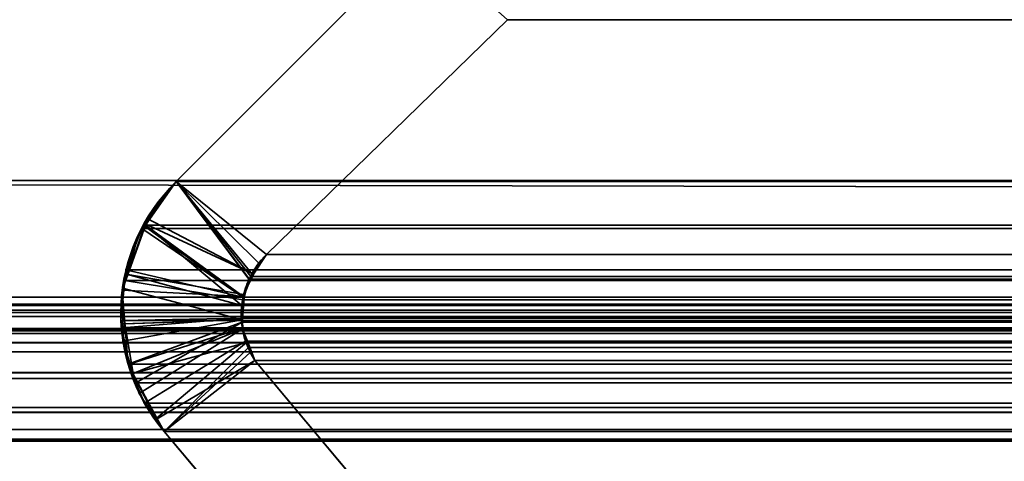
# Model space of a CAD drawing. Header units: millimetres. Extents: x -503 to 6703, y -110 to 193.
# Tile 718 of 1056: x 2599.75 to 2604.84, y 1.19 to 3.48. Entities that reach past the tile are written whole.
import ezdxf

# ---------------------------------------------------------------- set-up
doc = ezdxf.new("R2010")
doc.units = ezdxf.units.MM
doc.layers.add('151', color=7, linetype='Continuous', true_color=0xffffff)

# ---------------------------------------------------------------- blocks, each defined once
blk = doc.blocks.new('UG_SURFACE_003')
at = {"layer": '151', "color": 252, "linetype": 'Continuous', "lineweight": 35}
for points in [[(3602.5, -14, 2212.25), (3602.5, 174.4, 2212.25), (2397.5, 174.4, 2212.25), (2397.5, -14, 2212.25)], [(2547.4999, -14, 2062.2499), (2547.4999, 174.4, 2062.2499), (3452.5001, 174.4, 2062.2499), (3452.5001, -14, 2062.2499)]]:
    blk.add_3dface(points, dxfattribs=at)
blk = doc.blocks.new('UG_SURFACE_268')
at = {"layer": '151', "color": 252, "linetype": 'Continuous', "lineweight": 35}
for points in [[(2585.5, -25.92, 2021.75), (3414.5, -25.92, 2021.75), (3414.5, 14.42, 2021.75), (2585.5, 14.42, 2021.75)], [(2586.9999, -25.92, 2020.2501), (2586.9999, 14.42, 2020.2501), (3413.0001, 14.42, 2020.2501), (3413.0001, -25.92, 2020.2501)]]:
    blk.add_3dface(points, dxfattribs=at)
blk = doc.blocks.new('UG_SURFACE_296')
at = {"layer": '151', "color": 7, "linetype": 'Continuous', "lineweight": 35}
for points in [[(2602.2711, 3.4787, -7.75), (2601.023, 2.2621, -7.75), (2600.5557, 2.6395, -7.75), (2601.8064, 3.8936, -7.75)], [(2601.023, 2.2621, 2006.227), (2602.2711, 3.4787, 2004.9789), (2601.8064, 3.8936, 2005.4436), (2600.5557, 2.6395, 2006.6943)], [(2601.8064, 3.8936, -7.75), (2600.5557, 2.6395, -7.75), (2600.5557, 2.6395, 2006.6943), (2601.8064, 3.8936, 2005.4436)], [(2602.2711, 3.4787, 2004.9789), (2601.023, 2.2621, 2006.227), (2601.023, 2.2621, -7.75), (2602.2711, 3.4787, -7.75)], [(2600.9064, 2.0413, 2006.3436), (2600.9321, 2.1339, 2006.3179), (2600.5557, 2.6395, 2006.6943), (2600.3959, 2.4145, 2006.8541)], [(2600.4043, 2.4487, -7.75), (2600.3959, 2.4145, 2006.8541), (2600.5557, 2.6395, 2006.6943)], [(2600.4043, 2.4487, -7.75), (2600.5557, 2.6395, -7.75), (2600.9831, 2.2174, -7.75), (2600.955, 2.1594, -7.75)], [(2600.5557, 2.6395, 2006.6943), (2600.5557, 2.6395, -7.75), (2600.4043, 2.4487, -7.75)], [(2601.023, 2.2621, -7.75), (2600.9831, 2.2174, -7.75), (2600.5557, 2.6395, -7.75)], [(2600.5557, 2.6395, 2006.6943), (2600.9321, 2.1339, 2006.3179), (2600.95, 2.1591, 2006.3)], [(2600.95, 2.1591, 2006.3), (2601.023, 2.2621, 2006.227), (2600.5557, 2.6395, 2006.6943)], [(2600.955, 2.1594, -7.75), (2600.395, 2.4216, -7.75), (2600.4043, 2.4487, -7.75)], [(2600.4043, 2.4487, -7.75), (2600.395, 2.4216, -7.75), (2600.3959, 2.4145, 2006.8541)], [(2600.3959, 2.4145, 2006.8541), (2600.3571, 2.3595, 2006.8929), (2600.2984, 2.1593, 2006.9516), (2600.8945, 1.9984, 2006.3555)], [(2600.955, 2.1594, -7.75), (2600.9045, 2.0549, -7.75), (2600.3044, 2.1591, -7.75), (2600.395, 2.4216, -7.75)], [(2600.3959, 2.4145, 2006.8541), (2600.395, 2.4216, -7.75), (2600.3044, 2.1591, -7.75)], [(2600.3044, 2.1591, -7.75), (2600.3571, 2.3595, 2006.8929), (2600.3959, 2.4145, 2006.8541)], [(2600.3959, 2.4145, 2006.8541), (2600.8945, 1.9984, 2006.3555), (2600.9064, 2.0413, 2006.3436)], [(2600.3044, 2.1591, -7.75), (2600.2984, 2.1593, 2006.9516), (2600.3571, 2.3595, 2006.8929)], [(2601.023, 2.2621, 2006.227), (2600.95, 2.1591, 2006.3), (2600.955, 2.1594, -7.75)], [(2600.955, 2.1594, -7.75), (2600.9831, 2.2174, -7.75), (2601.023, 2.2621, 2006.227)], [(2600.9831, 2.2174, -7.75), (2601.023, 2.2621, -7.75), (2601.023, 2.2621, 2006.227)], [(2600.2758, 2.0769, -7.75), (2600.2772, 2.0869, 2006.9728), (2600.2984, 2.1593, 2006.9516)], [(2600.2984, 2.1593, 2006.9516), (2600.3044, 2.1591, -7.75), (2600.2758, 2.0769, -7.75)], [(2600.2758, 2.0769, -7.75), (2600.3044, 2.1591, -7.75), (2600.9045, 2.0549, -7.75), (2600.904, 2.0437, -7.75)], [(2600.8966, 1.9241, 2006.3534), (2600.8945, 1.9984, 2006.3555), (2600.2984, 2.1593, 2006.9516), (2600.2772, 2.0869, 2006.9728)], [(2600.904, 2.0437, -7.75), (2600.9045, 2.0549, -7.75), (2600.95, 2.1591, 2006.3)], [(2600.95, 2.1591, 2006.3), (2600.9321, 2.1339, 2006.3179), (2600.904, 2.0437, -7.75)], [(2600.9045, 2.0549, -7.75), (2600.955, 2.1594, -7.75), (2600.95, 2.1591, 2006.3)], [(2600.9321, 2.1339, 2006.3179), (2600.9064, 2.0413, 2006.3436), (2600.904, 2.0437, -7.75)], [(2600.2789, 1.902, 2006.9711), (2600.2772, 2.0869, 2006.9728), (2600.2758, 2.0769, -7.75)], [(2600.904, 2.0437, -7.75), (2600.8992, 1.9236, -7.75), (2600.2896, 1.9034, -7.75), (2600.2758, 2.0769, -7.75)], [(2600.2758, 2.0769, -7.75), (2600.2896, 1.9034, -7.75), (2600.2789, 1.902, 2006.9711)], [(2600.2772, 2.0869, 2006.9728), (2600.2789, 1.902, 2006.9711), (2600.8966, 1.9241, 2006.3534)], [(2600.9064, 2.0413, 2006.3436), (2600.8945, 1.9984, 2006.3555), (2600.8992, 1.9236, -7.75)], [(2600.8992, 1.9236, -7.75), (2600.904, 2.0437, -7.75), (2600.9064, 2.0413, 2006.3436)], [(2600.8945, 1.9984, 2006.3555), (2600.8966, 1.9241, 2006.3534), (2600.8992, 1.9236, -7.75)], [(2600.8966, 1.9241, 2006.3534), (2600.2789, 1.902, 2006.9711), (2600.2798, 1.8123, 2006.9704)], [(2600.2798, 1.8123, 2006.9704), (2600.2789, 1.902, 2006.9711), (2600.2896, 1.9034, -7.75)], [(2600.2798, 1.8123, 2006.9704), (2600.3318, 1.6459, 2006.9182), (2600.898, 1.8769, 2006.3519), (2600.8966, 1.9241, 2006.3534)], [(2600.3318, 1.6459, 2006.9182), (2600.2798, 1.8123, 2006.9704), (2600.2896, 1.9034, -7.75)], [(2600.8992, 1.9236, -7.75), (2600.8976, 1.8796, -7.75), (2600.3065, 1.6913, -7.75), (2600.2896, 1.9034, -7.75)], [(2600.2896, 1.9034, -7.75), (2600.3065, 1.6913, -7.75), (2600.3318, 1.6459, 2006.9182)], [(2600.8992, 1.9236, -7.75), (2600.8966, 1.9241, 2006.3534), (2600.898, 1.8769, 2006.3519)], [(2600.898, 1.8769, 2006.3519), (2600.8976, 1.8796, -7.75), (2600.8992, 1.9236, -7.75)], [(2600.3315, 1.645, -7.75), (2600.3065, 1.6913, -7.75), (2600.8976, 1.8796, -7.75), (2600.9257, 1.8076, -7.75)], [(2600.898, 1.8769, 2006.3519), (2600.3318, 1.6459, 2006.9182), (2600.3642, 1.542, 2006.8858)], [(2600.3642, 1.542, 2006.8858), (2600.45, 1.4105, 2006.7999), (2600.9214, 1.807, 2006.3286), (2600.898, 1.8769, 2006.3519)], [(2600.8976, 1.8796, -7.75), (2600.898, 1.8769, 2006.3519), (2600.9214, 1.807, 2006.3286)], [(2600.9214, 1.807, 2006.3286), (2600.9257, 1.8076, -7.75), (2600.8976, 1.8796, -7.75)], [(2600.9257, 1.8076, -7.75), (2600.9629, 1.7131, -7.75), (2600.4572, 1.4111, -7.75), (2600.3315, 1.645, -7.75)], [(2600.45, 1.4105, 2006.7999), (2600.4927, 1.345, 2006.7573), (2600.939, 1.754, 2006.3109), (2600.9214, 1.807, 2006.3286)], [(2600.9257, 1.8076, -7.75), (2600.9214, 1.807, 2006.3286), (2600.939, 1.754, 2006.3109)], [(2600.9257, 1.8076, -7.75), (2600.939, 1.754, 2006.3109), (2600.9629, 1.7131, 2006.2871)], [(2600.9629, 1.7131, 2006.2871), (2600.9629, 1.7131, -7.75), (2600.9257, 1.8076, -7.75)], [(2600.9629, 1.7131, 2006.2871), (2600.939, 1.754, 2006.3109), (2600.4927, 1.345, 2006.7573)], [(2600.3065, 1.6913, -7.75), (2600.3315, 1.645, -7.75), (2600.3318, 1.6459, 2006.9182)], [(2600.4927, 1.345, -7.75), (2600.4572, 1.4111, -7.75), (2600.9629, 1.7131, -7.75)], [(2600.9629, 1.7131, -7.75), (2601.5151, 1.0529, -7.75), (2601.4311, 0.2303, -7.75), (2600.4927, 1.345, -7.75)], [(2601.5151, 1.0529, 2005.7349), (2600.9629, 1.7131, 2006.2871), (2600.4927, 1.345, 2006.7573), (2601.4311, 0.2303, 2005.8188)], [(2600.9629, 1.7131, 2006.2871), (2601.5151, 1.0529, 2005.7349), (2601.5151, 1.0529, -7.75), (2600.9629, 1.7131, -7.75)], [(2600.3642, 1.542, 2006.8858), (2600.3318, 1.6459, 2006.9182), (2600.3315, 1.645, -7.75)], [(2600.3315, 1.645, -7.75), (2600.4572, 1.4111, -7.75), (2600.45, 1.4105, 2006.7999)], [(2600.45, 1.4105, 2006.7999), (2600.3642, 1.542, 2006.8858), (2600.3315, 1.645, -7.75)], [(2600.4927, 1.345, 2006.7573), (2600.45, 1.4105, 2006.7999), (2600.4572, 1.4111, -7.75)], [(2600.4572, 1.4111, -7.75), (2600.4927, 1.345, -7.75), (2600.4927, 1.345, 2006.7573)], [(2600.4927, 1.345, -7.75), (2601.4311, 0.2303, -7.75), (2601.4311, 0.2303, 2005.8188), (2600.4927, 1.345, 2006.7573)]]:
    blk.add_3dface(points, dxfattribs=at)
blk = doc.blocks.new('UG_SURFACE_297')
at = {"layer": '151', "color": 7, "linetype": 'Continuous', "lineweight": 35}
for points in [[(3412.1749, 2.6459, 2019.4249), (3412.1284, 5.9608, 2019.3784), (2587.8716, 5.9608, 2019.3784), (2587.8251, 2.6459, 2019.4249)], [(2588.7952, 2.0412, 2018.4548), (2588.8777, 4.9715, 2018.3723), (3411.1223, 4.9715, 2018.3723), (3411.2048, 2.0412, 2018.4548)], [(2600.5557, 2.6395, 2006.6943), (2601.8064, 3.8936, 2005.4436), (2602.2711, 3.4787, 2004.9789), (2601.023, 2.2621, 2006.227)], [(2601.8064, 3.8936, 2005.4436), (2600.5557, 2.6395, 2006.6943), (3399.4443, 2.6395, 2006.6943), (3398.1936, 3.8936, 2005.4436)], [(3397.7289, 3.4787, 2004.9789), (3398.977, 2.2621, 2006.227), (2601.023, 2.2621, 2006.227), (2602.2711, 3.4787, 2004.9789)], [(3412.1695, 1.0733, 2019.4194), (2587.8251, 2.6459, 2019.4249), (2587.739, 0.3115, 2019.511)], [(3412.1695, 1.0733, 2019.4194), (3412.1749, 2.6459, 2019.4249), (2587.8251, 2.6459, 2019.4249)], [(2600.3842, 2.4134, 2006.866), (2600.5557, 2.6395, 2006.6943), (2600.9326, 2.1351, 2006.3174), (2600.9011, 2.0402, 2006.3488)], [(3399.6158, 2.4134, 2006.866), (3399.4443, 2.6395, 2006.6943), (2600.5557, 2.6395, 2006.6943), (2600.3842, 2.4134, 2006.866)], [(2600.5557, 2.6395, 2006.6943), (2601.023, 2.2621, 2006.227), (2600.9424, 2.1487, 2006.3076)], [(2600.9424, 2.1487, 2006.3076), (2600.9326, 2.1351, 2006.3174), (2600.5557, 2.6395, 2006.6943)], [(2600.9011, 2.0402, 2006.3488), (2600.2951, 2.1819, 2006.9549), (2600.3776, 2.3963, 2006.8724)], [(3399.7049, 2.1819, 2006.9549), (3399.6224, 2.3963, 2006.8724), (2600.3776, 2.3963, 2006.8724), (2600.2951, 2.1819, 2006.9549)], [(2600.9011, 2.0402, 2006.3488), (2600.3776, 2.3963, 2006.8724), (2600.3842, 2.4134, 2006.866)], [(2600.3776, 2.3963, 2006.8724), (3399.6224, 2.3963, 2006.8724), (3399.6158, 2.4134, 2006.866)], [(2600.3842, 2.4134, 2006.866), (2600.3776, 2.3963, 2006.8724), (3399.6158, 2.4134, 2006.866)], [(2600.9424, 2.1487, 2006.3076), (2601.023, 2.2621, 2006.227), (3398.977, 2.2621, 2006.227)], [(3398.977, 2.2621, 2006.227), (3399.0555, 2.1585, 2006.3055), (2600.9424, 2.1487, 2006.3076)], [(2600.2896, 2.127, 2006.9604), (2600.2951, 2.1819, 2006.9549), (2600.9011, 2.0402, 2006.3488), (2600.8999, 2.0274, 2006.35)], [(2600.2951, 2.1819, 2006.9549), (2600.2896, 2.127, 2006.9604), (3399.7104, 2.127, 2006.9604)], [(2600.2951, 2.1819, 2006.9549), (3399.7104, 2.127, 2006.9604), (3399.7049, 2.1819, 2006.9549)], [(3399.0955, 2.0554, 2006.3455), (2600.9326, 2.1351, 2006.3174), (2600.9424, 2.1487, 2006.3076)], [(3399.0555, 2.1585, 2006.3055), (3399.0583, 2.1509, 2006.3083), (2600.9424, 2.1487, 2006.3076)], [(2600.9424, 2.1487, 2006.3076), (3399.0583, 2.1509, 2006.3083), (3399.0955, 2.0554, 2006.3455)], [(2600.2693, 1.9194, 2006.9807), (2600.2896, 2.127, 2006.9604), (2600.8999, 2.0274, 2006.35), (2600.8921, 1.932, 2006.3579)], [(3399.7307, 1.9194, 2006.9807), (2600.2896, 2.127, 2006.9604), (2600.2693, 1.9194, 2006.9807)], [(3399.7307, 1.9194, 2006.9807), (3399.7104, 2.127, 2006.9604), (2600.2896, 2.127, 2006.9604)], [(3399.0955, 2.0554, 2006.3455), (2600.9011, 2.0402, 2006.3488), (2600.9326, 2.1351, 2006.3174)], [(2588.7952, 2.0412, 2018.4548), (3411.2048, 2.0412, 2018.4548), (3411.1884, 1.8784, 2018.4383), (2588.8116, 1.8784, 2018.4383)], [(3399.0989, 2.0269, 2006.3488), (2600.8999, 2.0274, 2006.35), (2600.9011, 2.0402, 2006.3488)], [(3399.0955, 2.0554, 2006.3455), (3399.0989, 2.0269, 2006.3488), (2600.9011, 2.0402, 2006.3488)], [(2591.6266, 1.997, 2015.6233), (2589.7102, 1.295, 2017.5397), (3410.2898, 1.295, 2017.5397), (3408.3734, 1.997, 2015.6233)], [(2591.6266, 1.997, 2015.6233), (3408.3734, 1.997, 2015.6233), (3408.2932, 2.0043, 2015.5432)], [(2591.7068, 2.0043, 2015.5432), (2591.6266, 1.997, 2015.6233), (3408.2932, 2.0043, 2015.5432)], [(3408.2932, 2.0043, 2015.5432), (3408.2911, 2.0038, 2015.5411), (2591.7089, 2.0038, 2015.5411), (2591.7068, 2.0043, 2015.5432)], [(2591.7089, 2.0038, 2015.5411), (3408.2911, 2.0038, 2015.5411), (3408.1666, 1.974, 2015.4166), (2591.8334, 1.974, 2015.4166)], [(2600.8921, 1.932, 2006.3579), (2600.8999, 2.0274, 2006.35), (3399.0989, 2.0269, 2006.3488)], [(2600.8961, 1.9107, 2006.3539), (2600.8921, 1.932, 2006.3579), (3399.0989, 2.0269, 2006.3488)], [(3399.0989, 2.0269, 2006.3488), (3399.1082, 1.9483, 2006.3581), (2600.8961, 1.9107, 2006.3539)], [(2591.8851, 1.9616, 2015.3649), (2591.8334, 1.974, 2015.4166), (3408.1666, 1.974, 2015.4166)], [(2591.8851, 1.9616, 2015.3649), (3408.1666, 1.974, 2015.4166), (3408.1149, 1.9616, 2015.3649)], [(3408.1149, 1.9616, 2015.3649), (2591.9125, 1.9409, 2015.3377), (2591.8851, 1.9616, 2015.3649)], [(3408.1149, 1.9616, 2015.3649), (3408.0875, 1.9409, 2015.3377), (2591.9125, 1.9409, 2015.3377)], [(2592.0064, 1.8695, 2015.2435), (2591.9125, 1.9409, 2015.3377), (3408.0875, 1.9409, 2015.3377)], [(2592.0064, 1.8695, 2015.2435), (3408.0875, 1.9409, 2015.3377), (3407.9936, 1.8695, 2015.2435)], [(3399.1082, 1.9483, 2006.3581), (3399.1058, 1.9097, 2006.3558), (2600.8961, 1.9107, 2006.3539)], [(2600.8921, 1.932, 2006.3579), (2600.2753, 1.8819, 2006.9747), (2600.2693, 1.9194, 2006.9807)], [(2600.2693, 1.9194, 2006.9807), (2600.2753, 1.8819, 2006.9747), (3399.7247, 1.8819, 2006.9747), (3399.7307, 1.9194, 2006.9807)], [(2600.306, 1.6931, 2006.9439), (2600.2753, 1.8819, 2006.9747), (2600.8921, 1.932, 2006.3579), (2600.8961, 1.9107, 2006.3539)], [(2600.3463, 1.5973, 2006.9036), (2600.306, 1.6931, 2006.9439), (2600.8961, 1.9107, 2006.3539)], [(2600.8961, 1.9107, 2006.3539), (2600.914, 1.8134, 2006.336), (2600.3911, 1.4909, 2006.8588), (2600.3463, 1.5973, 2006.9036)], [(2600.8961, 1.9107, 2006.3539), (3399.1048, 1.8959, 2006.3548), (3399.0796, 1.7957, 2006.3295)], [(2600.8961, 1.9107, 2006.3539), (3399.1058, 1.9097, 2006.3558), (3399.1048, 1.8959, 2006.3548)], [(2600.914, 1.8134, 2006.336), (2600.8961, 1.9107, 2006.3539), (3399.0796, 1.7957, 2006.3295)], [(2588.8116, 1.8784, 2018.4383), (3411.1884, 1.8784, 2018.4383), (3411.1795, 1.8546, 2018.4295)], [(3411.1795, 1.8546, 2018.4295), (2588.8186, 1.8526, 2018.4314), (2588.8116, 1.8784, 2018.4383)], [(2588.8309, 1.8061, 2018.4193), (2588.8186, 1.8526, 2018.4314), (3411.1795, 1.8546, 2018.4295)], [(2588.8309, 1.8061, 2018.4193), (3411.1795, 1.8546, 2018.4295), (3411.1114, 1.6712, 2018.3613)], [(3407.9936, 1.8695, 2015.2435), (2592.0086, 1.8664, 2015.2414), (2592.0064, 1.8695, 2015.2435)], [(3407.9936, 1.8695, 2015.2435), (3407.9914, 1.8664, 2015.2414), (2592.0086, 1.8664, 2015.2414)], [(2592.0086, 1.8664, 2015.2414), (3407.9914, 1.8664, 2015.2414), (3407.9213, 1.7573, 2015.1713), (2592.0787, 1.7573, 2015.1713)], [(3399.694, 1.6931, 2006.9439), (2600.2753, 1.8819, 2006.9747), (2600.306, 1.6931, 2006.9439)], [(3399.694, 1.6931, 2006.9439), (3399.7247, 1.8819, 2006.9747), (2600.2753, 1.8819, 2006.9747)], [(2588.8309, 1.8061, 2018.4193), (3411.1114, 1.6712, 2018.3613), (3411.0959, 1.6501, 2018.3458)], [(3411.0959, 1.6501, 2018.3458), (2588.9049, 1.6499, 2018.3451), (2588.8309, 1.8061, 2018.4193)], [(2600.4927, 1.345, 2006.7573), (2600.3911, 1.4909, 2006.8588), (2600.914, 1.8134, 2006.336), (2600.93, 1.7807, 2006.32)], [(2600.914, 1.8134, 2006.336), (3399.0796, 1.7957, 2006.3295), (3399.0712, 1.7794, 2006.3212)], [(3399.0712, 1.7794, 2006.3212), (2600.93, 1.7807, 2006.32), (2600.914, 1.8134, 2006.336)], [(2592.0787, 1.7573, 2015.1713), (3407.9213, 1.7573, 2015.1713), (3407.2759, 1.0751, 2014.5259), (2592.7241, 1.0751, 2014.5259)], [(2600.93, 1.7807, 2006.32), (2600.9629, 1.7131, 2006.2871), (2600.4927, 1.345, 2006.7573)], [(2600.93, 1.7807, 2006.32), (3399.0712, 1.7794, 2006.3212), (3399.0371, 1.7131, 2006.2871)], [(3399.0371, 1.7131, 2006.2871), (2600.9629, 1.7131, 2006.2871), (2600.93, 1.7807, 2006.32)], [(2600.306, 1.6931, 2006.9439), (2600.3463, 1.5973, 2006.9036), (3399.6537, 1.5973, 2006.9036), (3399.694, 1.6931, 2006.9439)], [(2601.4311, 0.2303, 2005.8188), (2600.4927, 1.345, 2006.7573), (2600.9629, 1.7131, 2006.2871), (2601.5151, 1.0529, 2005.7349)], [(3399.0371, 1.7131, 2006.2871), (3398.4849, 1.0529, 2005.7349), (2601.5151, 1.0529, 2005.7349), (2600.9629, 1.7131, 2006.2871)], [(2588.9049, 1.6499, 2018.3451), (3411.0959, 1.6501, 2018.3458), (3410.9931, 1.5104, 2018.2431)], [(2588.9184, 1.6214, 2018.3315), (2588.9049, 1.6499, 2018.3451), (3410.9931, 1.5104, 2018.2431)], [(2588.9184, 1.6214, 2018.3315), (3410.9931, 1.5104, 2018.2431), (3410.9428, 1.4751, 2018.1928)], [(3410.9428, 1.4751, 2018.1928), (2589.0565, 1.4694, 2018.1935), (2588.9184, 1.6214, 2018.3315)], [(3399.6537, 1.5973, 2006.9036), (2600.3463, 1.5973, 2006.9036), (2600.3911, 1.4909, 2006.8588)], [(3399.6089, 1.4909, 2006.8588), (3399.6537, 1.5973, 2006.9036), (2600.3911, 1.4909, 2006.8588)], [(2600.3911, 1.4909, 2006.8588), (2600.4927, 1.345, 2006.7573), (3399.5073, 1.345, 2006.7573), (3399.6089, 1.4909, 2006.8588)], [(2589.0789, 1.4448, 2018.1711), (2589.0565, 1.4694, 2018.1935), (3410.9428, 1.4751, 2018.1928)], [(2589.0789, 1.4448, 2018.1711), (3410.9428, 1.4751, 2018.1928), (3410.7571, 1.3446, 2018.007)], [(2589.0789, 1.4448, 2018.1711), (3410.7571, 1.3446, 2018.007), (3410.7485, 1.343, 2017.9987)], [(3410.7485, 1.343, 2017.9987), (2589.2541, 1.3557, 2017.9961), (2589.0789, 1.4448, 2018.1711)], [(2589.3538, 1.3048, 2017.8962), (2589.2541, 1.3557, 2017.9961), (3410.7485, 1.343, 2017.9987)], [(2589.4697, 1.3017, 2017.7803), (2589.3538, 1.3048, 2017.8962), (3410.7485, 1.343, 2017.9987)], [(3410.7485, 1.343, 2017.9987), (3410.5289, 1.3001, 2017.7791), (2589.4697, 1.3017, 2017.7803)], [(2600.4927, 1.345, 2006.7573), (2601.4311, 0.2303, 2005.8188), (3398.5689, 0.2303, 2005.8188), (3399.5073, 1.345, 2006.7573)], [(2589.4697, 1.3017, 2017.7803), (3410.5289, 1.3001, 2017.7791), (3410.4199, 1.2788, 2017.6699)], [(2589.7102, 1.295, 2017.5397), (2589.4697, 1.3017, 2017.7803), (3410.4199, 1.2788, 2017.6699)], [(3410.4199, 1.2788, 2017.6699), (3410.2898, 1.295, 2017.5397), (2589.7102, 1.295, 2017.5397)]]:
    blk.add_3dface(points, dxfattribs=at)

msp = doc.modelspace()

# ---------------------------------------------------------------- linework, layer by layer
at = {"layer": '151', "color": 252, "linetype": 'Continuous', "lineweight": -3, "true_color": 0x939598}
for p, q in [((2600.5557, 2.6395, 2006.6943), (2601.8063, 3.8936, 2005.4437)), ((2600.5557, 2.6395, 2006.6943), (2601.8063, 3.8936, 2005.4437)), ((2601.8063, 3.8936, -7.75), (2600.5557, 2.6395, -7.75)), ((2602.2711, 3.4787, 2004.9789), (2601.023, 2.2621, 2006.227)), ((2602.2711, 3.4787, 2004.9789), (2601.023, 2.2621, 2006.227)), ((2602.2711, 3.4787, -7.75), (2601.023, 2.2621, -7.75)), ((3412.175, 2.6459, 2019.425), (2587.825, 2.6459, 2019.425)), ((2600.5557, 2.6395, -7.75), (2600.5557, 2.6395, 2006.6943)), ((2600.5557, 2.6395, 2006.6943), (3399.4443, 2.6395, 2006.6943)), ((3398.977, 2.2621, 2006.227), (2601.023, 2.2621, 2006.227)), ((2601.023, 2.2621, 2006.227), (2601.023, 2.2621, -7.75)), ((2588.7951, 2.0412, 2018.4549), (3411.2049, 2.0412, 2018.4549)), ((2591.6266, 1.997, 2015.6234), (3408.3734, 1.997, 2015.6234)), ((2588.8117, 1.8784, 2018.4383), (3411.1883, 1.8784, 2018.4383)), ((2592.0786, 1.7573, 2015.1714), (3407.9214, 1.7573, 2015.1714)), ((3399.0372, 1.7131, 2006.2872), (2600.9628, 1.7131, 2006.2872)), ((2600.9628, 1.7131, -7.75), (2601.515, 1.0529, -7.75)), ((2600.9628, 1.7131, 2006.2872), (2601.515, 1.0529, 2005.735)), ((2600.9628, 1.7131, 2006.2872), (2601.515, 1.0529, 2005.735)), ((2600.9628, 1.7131, 2006.2872), (2600.9628, 1.7131, -7.75)), ((2601.4311, 0.2303, 2005.8189), (2600.4927, 1.345, 2006.7573)), ((2600.4927, 1.345, -7.75), (2600.4927, 1.345, 2006.7573)), ((2601.4311, 0.2303, 2005.8189), (2600.4927, 1.345, 2006.7573)), ((2600.4927, 1.345, 2006.7573), (3399.5073, 1.345, 2006.7573)), ((2600.4927, 1.345, -7.75), (2601.4311, 0.2303, -7.75)), ((2589.7101, 1.295, 2017.5399), (3410.2899, 1.295, 2017.5399))]:
    msp.add_line(p, q, dxfattribs=at)
for points in [[(2600.5557, 2.6395, 2006.6943), (2600.1985, 2.2915, 2007.0515), (2600.1709, 1.7265, 2007.0791), (2600.4927, 1.345, 2006.7573)], [(2600.4927, 1.345, -7.75), (2600.1709, 1.7265, -7.75), (2600.1985, 2.2915, -7.75), (2600.5557, 2.6395, -7.75)], [(2600.9628, 1.7131, -7.75), (2600.8488, 1.8869, -7.75), (2600.8743, 2.117, -7.75), (2601.023, 2.2621, -7.75)], [(2601.023, 2.2621, 2006.227), (2600.8743, 2.117, 2006.3757), (2600.8488, 1.8869, 2006.4012), (2600.9628, 1.7131, 2006.2872)]]:
    msp.add_open_spline(points, degree=3, dxfattribs=at)
for points, knots in [([(2600.5557, 2.6395, 2006.6943), (2600.4913, 2.5767, 2006.7587), (2600.4318, 2.501, 2006.8182), (2600.3462, 2.3438, 2006.9038), (2600.3151, 2.2651, 2006.9349), (2600.2749, 2.0983, 2006.9751), (2600.2657, 2.0076, 2006.9843), (2600.2724, 1.8421, 2006.9776), (2600.2853, 1.7647, 2006.9647), (2600.3271, 1.6205, 2006.9229), (2600.3565, 1.5522, 2006.8935), (2600.4213, 1.4376, 2006.8287), (2600.4557, 1.3888, 2006.7943), (2600.4927, 1.345, 2006.7573)], [0, 0, 0, 0, 0.216801, 0.216801, 0.388943, 0.388943, 0.56272, 0.56272, 0.714161, 0.714161, 0.867331, 0.867331, 1, 1, 1, 1]), ([(2600.9628, 1.7131, 2006.2872), (2600.9433, 1.7428, 2006.3067), (2600.9263, 1.7768, 2006.3237), (2600.9017, 1.8503, 2006.3483), (2600.8939, 1.8912, 2006.3561), (2600.8906, 1.9682, 2006.3594), (2600.8938, 2.0054, 2006.3562), (2600.9081, 2.0737, 2006.3419), (2600.9191, 2.1059, 2006.3309), (2600.9521, 2.1766, 2006.2979), (2600.9773, 2.2132, 2006.2727), (2601.011, 2.2501, 2006.239), (2601.0169, 2.2562, 2006.2331), (2601.023, 2.2621, 2006.227)], [0, 0, 0, 0, 0.190415, 0.190415, 0.382984, 0.382984, 0.553678, 0.553678, 0.717508, 0.717508, 0.95158, 0.95158, 1, 1, 1, 1])]:
    msp.add_open_spline(points, degree=3, knots=knots, dxfattribs=at)

# ---------------------------------------------------------------- block references
for name in ['UG_SURFACE_003', 'UG_SURFACE_268', 'UG_SURFACE_296', 'UG_SURFACE_297']:
    msp.add_blockref(name, (0, 0), dxfattribs=at)

doc.saveas('drawing.dxf')
